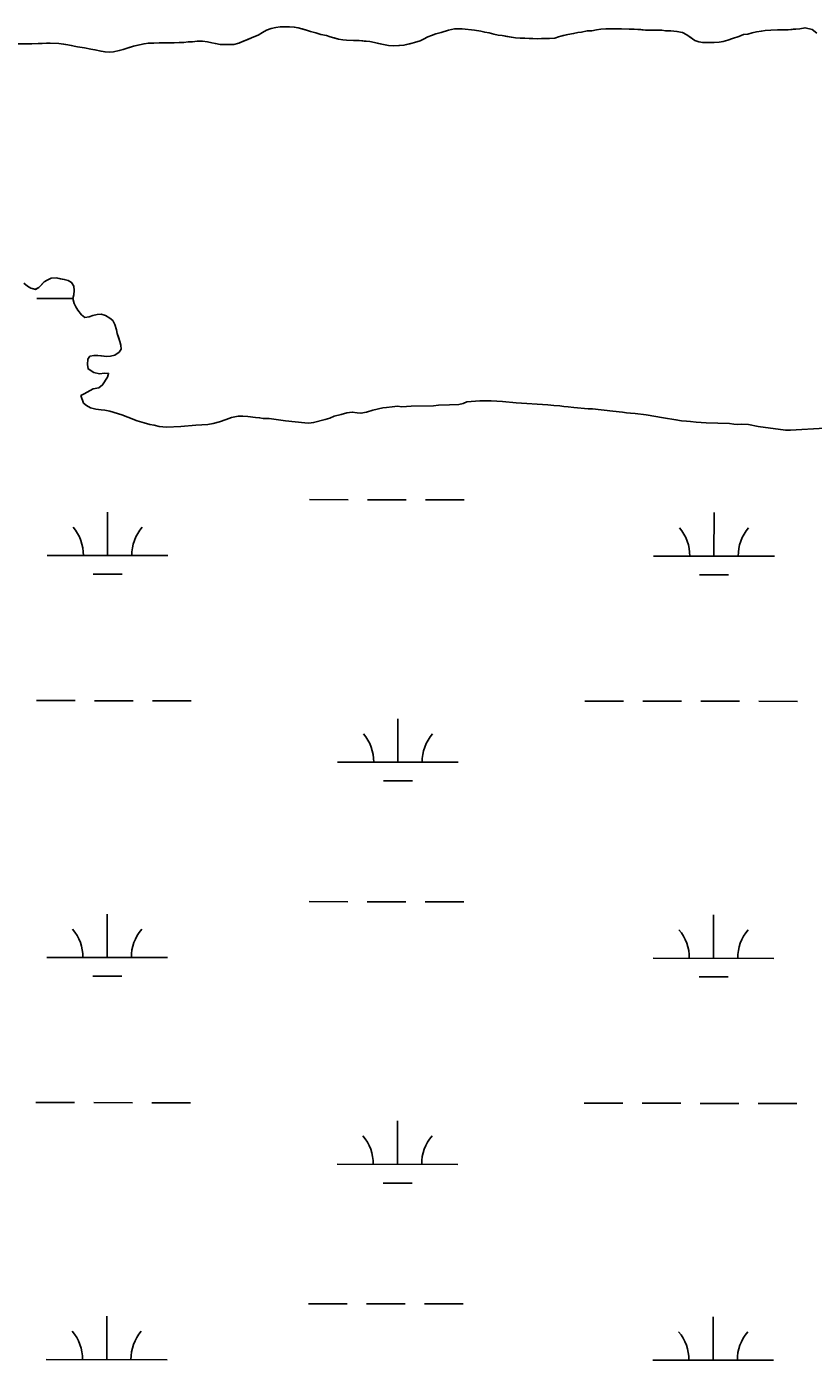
# Model space of a CAD drawing. Extents: x 3148686 to 3186545, y 916144 to 941516.
# Drawn here: x 3161312 to 3161964, y 925581 to 926684 of the extents above; entities that cross this region are included whole.
import ezdxf

# ---------------------------------------------------------------- set-up
doc = ezdxf.new("R2010")
doc.units = 0
for name, color, linetype in [('V-SITE-VEGE', 7, 'Continuous'), ('V-TOPO-SHOR', 7, 'Continuous'), ('V-WETL-SWMP', 7, 'Continuous')]:
    doc.layers.add(name, color=color, linetype=linetype)

msp = doc.modelspace()

# ---------------------------------------------------------------- linework, layer by layer
at = {"layer": 'V-SITE-VEGE'}
for points in [[(3161738.7, 926674.3), (3161735.5, 926674.1), (3161717, 926675), (3161713.7, 926675.4), (3161705.9, 926676.9), (3161702.8, 926677.3), (3161699, 926678.1), (3161695.4, 926679), (3161691.6, 926679.6), (3161688.5, 926680.4), (3161683.1, 926681.4), (3161672.8, 926682.3), (3161666.5, 926682.3), (3161661.7, 926681.4), (3161655.6, 926679.4), (3161651.2, 926678.2), (3161647.5, 926677), (3161644.5, 926675.8), (3161640.9, 926673.8), (3161638.2, 926672.6), (3161633.4, 926671.2), (3161624.7, 926668.9), (3161616, 926668.5), (3161612, 926668.7), (3161607.9, 926669.4), (3161600.3, 926671.2), (3161596.4, 926671.9), (3161587.8, 926672.7), (3161577.3, 926673), (3161574.2, 926673.4), (3161570.6, 926674), (3161563.6, 926675.9), (3161560.7, 926676.9), (3161555.9, 926677.8), (3161551.9, 926679), (3161547.4, 926680.2), (3161544, 926681.3), (3161537.2, 926683.3), (3161533.9, 926683.9), (3161526.9, 926684.2), (3161522.2, 926684), (3161518.8, 926683.6), (3161514.8, 926682.6), (3161511.1, 926681.4), (3161507.7, 926679.4), (3161504, 926677.3), (3161500.4, 926675.9), (3161488, 926670.5), (3161484, 926669.5), (3161475.9, 926669.5), (3161472.7, 926669.6), (3161468.7, 926670.2), (3161465.8, 926670.8), (3161462, 926671.8), (3161458, 926672.3), (3161453.7, 926672.1), (3161449.7, 926671.7), (3161446.3, 926671.7), (3161442.4, 926671), (3161438.6, 926671), (3161434.6, 926670.8), (3161426.1, 926670.8), (3161422, 926670.9), (3161417.6, 926670.7), (3161413.2, 926670.7), (3161409.7, 926670.1), (3161401, 926668), (3161392.3, 926665.2), (3161389.1, 926664.4), (3161384.3, 926663.4), (3161380.8, 926663), (3161377.4, 926663.3), (3161374, 926663.9), (3161368.9, 926665.1), (3161365.7, 926665.6)], [(3161966.6, 926678.8), (3161962.6, 926682), (3161956.8, 926683.3), (3161952.3, 926682.5), (3161942.8, 926681.7), (3161934, 926681.6), (3161928.5, 926681.4), (3161923.7, 926681), (3161920.6, 926680.6), (3161916.6, 926679.9), (3161913, 926679.1), (3161909.3, 926678.1), (3161905.7, 926677.7), (3161901.8, 926676.1), (3161896.8, 926674.3), (3161892.9, 926673.1), (3161888.9, 926672), (3161885.5, 926671.4), (3161876.6, 926671), (3161872.1, 926671), (3161868.9, 926671.7), (3161865.5, 926672.9), (3161858.9, 926677.6), (3161855.2, 926679.4), (3161850.6, 926680.3), (3161845.6, 926680.7), (3161841.3, 926680.9), (3161838.1, 926681.3), (3161830.6, 926681.2), (3161824.6, 926681.4), (3161815.3, 926682.1), (3161811.1, 926682.1), (3161804.8, 926682.5), (3161791.7, 926682.4), (3161787.8, 926682.2), (3161784.2, 926681.7), (3161780.2, 926680.9), (3161776.5, 926680.7), (3161771.7, 926679.7), (3161768.6, 926679.3), (3161765.2, 926678.5), (3161760.4, 926677.8), (3161752.7, 926675.8), (3161749.6, 926674.8), (3161745.2, 926674.4), (3161738.7, 926674.3)], [(3161365.7, 926665.6), (3161360.3, 926666.8), (3161354.6, 926667.6), (3161346.4, 926669.3), (3161339.1, 926670.2), (3161332, 926670.6), (3161328.8, 926670.6), (3161325.2, 926670.4), (3161321.9, 926670.3), (3161316.7, 926670.1), (3161286, 926669.9)], [(3161310.1, 926471.9), (3161313.1, 926469.4), (3161315.9, 926467.8), (3161319.9, 926466.8), (3161322.6, 926468.3), (3161327, 926473), (3161329.5, 926474.6), (3161332.7, 926476), (3161336.9, 926476.3), (3161343.6, 926475.1), (3161346.8, 926474.1), (3161349.6, 926472.6), (3161351.4, 926469.4), (3161351.8, 926465.8), (3161351.6, 926462.3), (3161350.8, 926459.3), (3161351.7, 926455.1), (3161353.1, 926452.4), (3161354.7, 926449.6), (3161357.9, 926445.9), (3161360.6, 926443.5), (3161364.2, 926444.1), (3161367.2, 926445.1), (3161370.9, 926446.1), (3161374.1, 926446.2), (3161377.7, 926445.2), (3161381.3, 926443), (3161383.7, 926441.1), (3161385.3, 926437.7), (3161386.7, 926433.5), (3161387.5, 926430.4), (3161389.5, 926423.8), (3161390.3, 926420.7), (3161390.7, 926417.5), (3161389, 926414.9), (3161385.4, 926412.5), (3161381.8, 926411.5), (3161378.7, 926411.3), (3161371.5, 926412.2), (3161368.2, 926412.2), (3161364.8, 926411.6)], [(3161364.8, 926411.6), (3161363, 926409.1), (3161362.8, 926404.8), (3161363.3, 926401), (3161368, 926398.1), (3161372.8, 926397), (3161376.9, 926397.5), (3161380.3, 926397.3), (3161379.3, 926394.3), (3161375.3, 926387.8), (3161372.1, 926385.4), (3161367.6, 926384.5), (3161360, 926380.5), (3161357.4, 926378.9), (3161359.5, 926372.8), (3161361.9, 926370.7), (3161365.4, 926368.9), (3161369.8, 926367.8), (3161374.1, 926367.1), (3161377.1, 926366.9), (3161381.2, 926366.2), (3161391.3, 926363.1), (3161396.1, 926361), (3161404, 926358), (3161409.6, 926356.5), (3161414.3, 926355.1), (3161418.1, 926354.4), (3161422, 926353.5), (3161428.1, 926352.9), (3161440.2, 926353.3), (3161452.4, 926354.4), (3161462.4, 926355.1), (3161466.9, 926355.8), (3161472, 926357.2), (3161477.5, 926359.3), (3161482.1, 926360.9), (3161487.6, 926361.8), (3161491.5, 926362), (3161495.6, 926361.7), (3161501.8, 926360.8), (3161505.3, 926360.6), (3161508.3, 926360.1), (3161513.2, 926360.1), (3161526.8, 926358.1), (3161542.8, 926356.3), (3161546, 926356), (3161549.9, 926356.6), (3161559.4, 926359.1), (3161563.5, 926360.2), (3161567, 926362), (3161572.9, 926363.4), (3161577.4, 926364.7), (3161582, 926365.3), (3161586.1, 926364.6), (3161589.1, 926364.4), (3161593.8, 926365.3), (3161599.1, 926366.9), (3161607.3, 926368.8), (3161610.3, 926369), (3161615, 926369.7), (3161619.4, 926370.1), (3161622.9, 926369.6), (3161630.8, 926370.1), (3161649.3, 926370.5), (3161653.3, 926370.9), (3161662.5, 926371.2), (3161670.2, 926371.7), (3161673.7, 926372.4), (3161676.9, 926373.8), (3161687.5, 926374.5), (3161691.5, 926374.6), (3161697, 926374.6), (3161706.2, 926374.2), (3161717.5, 926372.9), (3161743.7, 926371.3), (3161748.9, 926370.7), (3161753.8, 926370.4), (3161757, 926369.9), (3161760.7, 926369.7), (3161765.3, 926369), (3161777.1, 926368.1), (3161780.8, 926368), (3161797.6, 926366.2), (3161805.7, 926365.1), (3161808.9, 926364.8), (3161812.2, 926364.4), (3161816, 926364.1), (3161825.1, 926363), (3161839.5, 926360.6), (3161849.8, 926359), (3161854.5, 926358.1), (3161858.7, 926357.7), (3161862, 926357.6), (3161866.7, 926357), (3161875, 926356.3), (3161894.2, 926355.8), (3161897.7, 926355.4), (3161901.1, 926355.1), (3161904.4, 926355.3), (3161909.9, 926355), (3161918, 926353.5)], [(3161918, 926353.5), (3161940.4, 926350.3), (3161944.7, 926350.3), (3161973.1, 926351.9)]]:
    msp.add_lwpolyline(points, dxfattribs=at)
at = {"layer": 'V-TOPO-SHOR'}
for points in [[(3161638.2, 926672.6), (3161633.4, 926671.2), (3161629.7, 926670.1), (3161624.7, 926668.9), (3161621, 926668.7), (3161616, 926668.5), (3161612, 926668.7), (3161607.9, 926669.4), (3161603.7, 926670.4), (3161600.3, 926671.2), (3161596.4, 926671.9), (3161591.8, 926672.3), (3161587.8, 926672.7), (3161582.9, 926672.8), (3161577.3, 926673), (3161574.2, 926673.4), (3161570.6, 926674), (3161567, 926674.9), (3161563.6, 926675.9), (3161560.7, 926676.9), (3161555.9, 926677.8), (3161551.9, 926679), (3161547.4, 926680.2), (3161544, 926681.3), (3161540.6, 926682.3), (3161537.2, 926683.3), (3161533.9, 926683.9), (3161530.1, 926684), (3161526.9, 926684.2), (3161522.2, 926684), (3161518.8, 926683.6), (3161514.8, 926682.6), (3161511.1, 926681.4), (3161507.7, 926679.4), (3161504, 926677.3), (3161500.4, 926675.9), (3161495.5, 926673.7), (3161491.1, 926671.9), (3161488, 926670.5), (3161484, 926669.5), (3161479.4, 926669.5), (3161475.9, 926669.5), (3161472.7, 926669.6), (3161468.7, 926670.2), (3161465.8, 926670.8), (3161462, 926671.8), (3161458, 926672.3), (3161453.7, 926672.1), (3161449.7, 926671.7), (3161446.3, 926671.7), (3161442.4, 926671), (3161438.6, 926671), (3161434.6, 926670.8), (3161430.3, 926670.8), (3161426.1, 926670.8), (3161422, 926670.9), (3161417.6, 926670.7), (3161413.2, 926670.7), (3161409.7, 926670.1), (3161404.5, 926668.8), (3161401, 926668), (3161396.4, 926666.6), (3161392.3, 926665.2), (3161389.1, 926664.4), (3161384.3, 926663.4), (3161380.8, 926663), (3161377.4, 926663.3), (3161374, 926663.9), (3161368.9, 926665.1), (3161365.7, 926665.6), (3161360.3, 926666.8), (3161354.6, 926667.6), (3161349.4, 926668.7), (3161346.4, 926669.3), (3161343.3, 926669.7), (3161339.1, 926670.2), (3161332, 926670.6), (3161328.8, 926670.6), (3161325.2, 926670.4), (3161321.9, 926670.3), (3161316.7, 926670.1), (3161309.8, 926670.1)], [(3161966.6, 926678.8), (3161962.6, 926682), (3161956.8, 926683.3), (3161952.3, 926682.5), (3161946.9, 926682.1), (3161942.8, 926681.7), (3161937.4, 926681.6), (3161934, 926681.6), (3161928.5, 926681.4), (3161923.7, 926681), (3161920.6, 926680.6), (3161916.6, 926679.9), (3161913, 926679.1), (3161909.3, 926678.1), (3161905.7, 926677.7), (3161901.8, 926676.1), (3161896.8, 926674.3), (3161892.9, 926673.1), (3161888.9, 926672), (3161885.5, 926671.4), (3161881.4, 926671.2), (3161876.6, 926671), (3161872.1, 926671), (3161868.9, 926671.7), (3161865.5, 926672.9), (3161862.5, 926675.1), (3161858.9, 926677.6), (3161855.2, 926679.4), (3161850.6, 926680.3), (3161845.6, 926680.7), (3161841.3, 926680.9), (3161838.1, 926681.3), (3161830.6, 926681.2), (3161824.6, 926681.4), (3161820.7, 926681.8), (3161815.3, 926682.1), (3161811.1, 926682.1), (3161804.8, 926682.5), (3161800.6, 926682.4), (3161796.1, 926682.4), (3161791.7, 926682.4), (3161787.8, 926682.2), (3161784.2, 926681.7), (3161780.2, 926680.9), (3161776.5, 926680.7), (3161771.7, 926679.7), (3161768.6, 926679.3), (3161765.2, 926678.5), (3161760.4, 926677.8), (3161756.5, 926676.8), (3161752.7, 926675.8), (3161749.6, 926674.8), (3161745.2, 926674.4), (3161742, 926674.4), (3161738.7, 926674.3), (3161735.5, 926674.1), (3161731.5, 926674.3), (3161728.3, 926674.5), (3161724.8, 926674.7), (3161720.8, 926674.8), (3161717, 926675), (3161713.7, 926675.4), (3161709.9, 926676.2), (3161705.9, 926676.9), (3161702.8, 926677.3), (3161699, 926678.1), (3161695.4, 926679), (3161691.6, 926679.6), (3161688.5, 926680.4), (3161683.1, 926681.4), (3161672.8, 926682.3), (3161666.5, 926682.3), (3161661.7, 926681.4), (3161655.6, 926679.4), (3161651.2, 926678.2), (3161647.5, 926677), (3161644.5, 926675.8), (3161640.9, 926673.8), (3161638.2, 926672.6)], [(3161310.1, 926471.9), (3161313.1, 926469.4), (3161315.9, 926467.8), (3161319.9, 926466.8), (3161322.6, 926468.3), (3161324.8, 926470.6), (3161327, 926473), (3161329.5, 926474.6), (3161332.7, 926476), (3161336.9, 926476.3), (3161340.2, 926475.7), (3161343.6, 926475.1), (3161346.8, 926474.1), (3161349.6, 926472.6), (3161351.4, 926469.4), (3161351.8, 926465.8), (3161351.6, 926462.3), (3161350.8, 926459.3)], [(3161350.8, 926459.3), (3161351.7, 926455.1), (3161353.1, 926452.4), (3161354.7, 926449.6), (3161357.9, 926445.9), (3161360.6, 926443.5), (3161364.2, 926444.1), (3161367.2, 926445.1), (3161370.9, 926446.1), (3161374.1, 926446.2), (3161377.7, 926445.2), (3161381.3, 926443), (3161383.7, 926441.1), (3161385.3, 926437.7), (3161386.7, 926433.5), (3161387.5, 926430.4), (3161388.5, 926427.2), (3161389.5, 926423.8), (3161390.3, 926420.7), (3161390.7, 926417.5), (3161389, 926414.9), (3161385.4, 926412.5), (3161381.8, 926411.5), (3161378.7, 926411.3), (3161374.5, 926411.9), (3161371.5, 926412.2), (3161368.2, 926412.2), (3161364.8, 926411.6)], [(3161364.8, 926411.6), (3161363, 926409.1), (3161362.8, 926404.8), (3161363.3, 926401), (3161368, 926398.1), (3161372.8, 926397), (3161376.9, 926397.5), (3161380.3, 926397.3), (3161379.3, 926394.3), (3161375.3, 926387.8), (3161372.1, 926385.4), (3161367.6, 926384.5), (3161360, 926380.5), (3161357.4, 926378.9), (3161359.5, 926372.8), (3161361.9, 926370.7), (3161365.4, 926368.9), (3161369.8, 926367.8), (3161374.1, 926367.1), (3161377.1, 926366.9), (3161381.2, 926366.2), (3161391.3, 926363.1), (3161396.1, 926361), (3161404, 926358), (3161409.6, 926356.5), (3161414.3, 926355.1), (3161418.1, 926354.4), (3161422, 926353.5), (3161428.1, 926352.9), (3161440.2, 926353.3), (3161452.4, 926354.4), (3161462.4, 926355.1), (3161466.9, 926355.8), (3161472, 926357.2), (3161477.5, 926359.3), (3161482.1, 926360.9), (3161487.6, 926361.8), (3161491.5, 926362), (3161495.6, 926361.7), (3161501.8, 926360.8), (3161505.3, 926360.6), (3161508.3, 926360.1), (3161513.2, 926360.1), (3161526.8, 926358.1), (3161542.8, 926356.3), (3161546, 926356), (3161549.9, 926356.6), (3161559.4, 926359.1), (3161563.5, 926360.2), (3161567, 926362), (3161572.9, 926363.4), (3161577.4, 926364.7), (3161582, 926365.3), (3161586.1, 926364.6), (3161589.1, 926364.4), (3161593.8, 926365.3), (3161599.1, 926366.9), (3161607.3, 926368.8), (3161610.3, 926369), (3161615, 926369.7), (3161619.4, 926370.1), (3161622.9, 926369.6), (3161630.8, 926370.1), (3161649.3, 926370.5), (3161653.3, 926370.9), (3161662.5, 926371.2), (3161670.2, 926371.7), (3161673.7, 926372.4), (3161676.9, 926373.8), (3161687.5, 926374.5), (3161691.5, 926374.6), (3161697, 926374.6), (3161706.2, 926374.2), (3161717.5, 926372.9), (3161743.7, 926371.3), (3161748.9, 926370.7), (3161753.8, 926370.4), (3161757, 926369.9), (3161760.7, 926369.7), (3161765.3, 926369), (3161777.1, 926368.1), (3161780.8, 926368), (3161797.6, 926366.2), (3161805.7, 926365.1), (3161808.9, 926364.8), (3161812.2, 926364.4), (3161816, 926364.1), (3161825.1, 926363), (3161839.5, 926360.6), (3161849.8, 926359), (3161854.5, 926358.1), (3161858.7, 926357.7), (3161862, 926357.6), (3161866.7, 926357), (3161875, 926356.3), (3161894.2, 926355.8), (3161897.7, 926355.4), (3161901.1, 926355.1), (3161904.4, 926355.3), (3161909.9, 926355), (3161918, 926353.5)], [(3161918, 926353.5), (3161940.4, 926350.3), (3161944.7, 926350.3), (3161973.1, 926351.9)]]:
    msp.add_lwpolyline(points, dxfattribs=at)
at = {"layer": 'V-WETL-SWMP'}
for p, q in [((3161320.8, 926459.3), (3161350.9, 926459.2)), ((3161546.5, 926292.9), (3161578.5, 926292.8)), ((3161594.5, 926292.8), (3161626.5, 926292.8)), ((3161642.5, 926292.8), (3161674.5, 926292.7)), ((3161379.4, 926246.6), (3161379.5, 926282.6)), ((3161881.3, 926246.1), (3161881.4, 926282.1)), ((3161329.4, 926246.7), (3161429.4, 926246.5)), ((3161831.3, 926246.1), (3161931.3, 926246)), ((3161367.4, 926231.2), (3161391.4, 926231.2)), ((3161869.3, 926230.7), (3161893.3, 926230.6)), ((3161320.5, 926126.6), (3161352.5, 926126.6)), ((3161368.5, 926126.5), (3161400.5, 926126.5)), ((3161416.5, 926126.5), (3161448.5, 926126.5)), ((3161774.4, 926126.1), (3161806.4, 926126.1)), ((3161822.4, 926126.1), (3161854.4, 926126)), ((3161870.4, 926126), (3161902.4, 926126)), ((3161918.4, 926126), (3161950.4, 926125.9)), ((3161619.7, 926075.5), (3161619.8, 926111.5)), ((3161569.7, 926075.6), (3161669.7, 926075.5)), ((3161607.7, 926060.1), (3161631.7, 926060.1)), ((3161546.2, 925960.2), (3161578.2, 925960.1)), ((3161594.2, 925960.1), (3161626.2, 925960.1)), ((3161642.2, 925960.1), (3161674.2, 925960)), ((3161379.1, 925913.9), (3161379.1, 925949.9)), ((3161881, 925913.4), (3161881, 925949.4)), ((3161329.1, 925914), (3161429.1, 925913.9)), ((3161831, 925913.5), (3161931, 925913.3)), ((3161367.1, 925898.5), (3161391.1, 925898.5)), ((3161869, 925898), (3161893, 925898)), ((3161320.1, 925793.9), (3161352.1, 925793.9)), ((3161368.1, 925793.9), (3161400.1, 925793.8)), ((3161416.1, 925793.8), (3161448.1, 925793.8)), ((3161774, 925793.4), (3161806, 925793.4)), ((3161822, 925793.4), (3161854, 925793.4)), ((3161870, 925793.3), (3161902, 925793.3)), ((3161918, 925793.3), (3161950, 925793.3)), ((3161619.4, 925742.9), (3161619.4, 925778.9)), ((3161569.4, 925742.9), (3161669.4, 925742.8)), ((3161607.4, 925727.4), (3161631.4, 925727.4)), ((3161545.8, 925627.5), (3161577.8, 925627.5)), ((3161593.8, 925627.5), (3161625.8, 925627.4)), ((3161641.8, 925627.4), (3161673.8, 925627.4)), ((3161378.7, 925581.3), (3161378.8, 925617.3)), ((3161880.6, 925580.7), (3161880.7, 925616.7)), ((3161328.7, 925581.3), (3161428.7, 925581.2)), ((3161830.6, 925580.8), (3161930.6, 925580.7))]:
    msp.add_line(p, q, dxfattribs=at)
for points in [[(3161426.1, 926670.8), (3161434.6, 926670.8), (3161438.6, 926671), (3161442.4, 926671), (3161446.3, 926671.7), (3161449.7, 926671.7), (3161453.7, 926672.1), (3161458, 926672.3), (3161462, 926671.8), (3161465.8, 926670.8), (3161468.7, 926670.2), (3161472.7, 926669.6), (3161475.9, 926669.5), (3161484, 926669.5), (3161488, 926670.5), (3161491.1, 926671.9), (3161495.5, 926673.7), (3161500.4, 926675.9), (3161504, 926677.3), (3161507.7, 926679.3), (3161511.1, 926681.4), (3161514.8, 926682.6), (3161518.8, 926683.6), (3161522.2, 926684), (3161526.9, 926684.2), (3161530.1, 926684), (3161533.9, 926683.9), (3161537.2, 926683.3), (3161544, 926681.3), (3161547.4, 926680.2), (3161551.9, 926679), (3161555.9, 926677.8), (3161560.7, 926676.9), (3161563.6, 926675.9), (3161567, 926674.9), (3161570.6, 926674), (3161574.2, 926673.4), (3161577.3, 926673), (3161582.9, 926672.8), (3161587.8, 926672.7), (3161591.8, 926672.3), (3161596.4, 926671.9), (3161600.3, 926671.2), (3161603.7, 926670.4), (3161607.9, 926669.4), (3161612, 926668.7), (3161616, 926668.5), (3161621, 926668.7), (3161624.7, 926668.9), (3161629.7, 926670.1), (3161633.4, 926671.2), (3161638.2, 926672.6), (3161640.9, 926673.8), (3161644.5, 926675.8), (3161647.5, 926677), (3161651.2, 926678.2), (3161655.6, 926679.4), (3161661.7, 926681.4), (3161666.5, 926682.3), (3161672.8, 926682.3), (3161683.1, 926681.4), (3161688.5, 926680.4), (3161691.6, 926679.6), (3161695.4, 926679), (3161699, 926678.1), (3161702.8, 926677.3), (3161705.9, 926676.9), (3161709.9, 926676.2), (3161713.7, 926675.4), (3161717, 926675), (3161720.8, 926674.8), (3161724.8, 926674.7), (3161728.3, 926674.5), (3161731.5, 926674.3), (3161735.5, 926674.1), (3161738.7, 926674.3), (3161745.2, 926674.4), (3161749.6, 926674.8), (3161752.7, 926675.8), (3161756.5, 926676.8), (3161760.4, 926677.8), (3161765.2, 926678.5), (3161768.6, 926679.3), (3161771.7, 926679.7), (3161776.5, 926680.7), (3161780.2, 926680.9), (3161784.2, 926681.7), (3161787.8, 926682.2), (3161791.7, 926682.4), (3161804.8, 926682.5), (3161811.1, 926682.1), (3161815.3, 926682.1), (3161820.7, 926681.8), (3161824.6, 926681.4), (3161830.6, 926681.2), (3161838.1, 926681.3), (3161841.3, 926680.9), (3161845.6, 926680.7), (3161850.6, 926680.3), (3161855.2, 926679.4), (3161858.9, 926677.6)], [(3161858.9, 926677.6), (3161862.5, 926675.1), (3161865.5, 926672.9), (3161868.9, 926671.7), (3161872.1, 926671), (3161876.6, 926671), (3161881.4, 926671.2), (3161885.5, 926671.4), (3161888.9, 926672), (3161892.9, 926673.1), (3161896.8, 926674.3), (3161901.8, 926676.1), (3161905.7, 926677.7), (3161909.3, 926678.1), (3161913, 926679.1), (3161916.6, 926679.9), (3161920.6, 926680.6), (3161923.7, 926681), (3161928.5, 926681.4), (3161934, 926681.6), (3161942.8, 926681.7), (3161946.9, 926682.1), (3161952.3, 926682.5), (3161956.8, 926683.3), (3161962.6, 926682), (3161966.6, 926678.8)], [(3161286, 926669.9), (3161316.7, 926670.1), (3161321.9, 926670.3), (3161325.2, 926670.4), (3161328.8, 926670.6), (3161332, 926670.6), (3161339.1, 926670.2), (3161343.3, 926669.7), (3161346.4, 926669.3), (3161349.4, 926668.7), (3161354.6, 926667.6), (3161360.3, 926666.8), (3161365.7, 926665.6), (3161368.9, 926665.1), (3161374, 926663.9), (3161377.4, 926663.3), (3161380.8, 926663), (3161384.3, 926663.4), (3161389.1, 926664.4), (3161392.3, 926665.2), (3161396.4, 926666.6), (3161401, 926668), (3161404.5, 926668.8), (3161409.7, 926670.1), (3161413.2, 926670.7), (3161417.6, 926670.7), (3161422, 926670.9), (3161426.1, 926670.8)], [(3161542.8, 926356.3), (3161526.8, 926358.1), (3161513.2, 926360.1), (3161508.3, 926360.1), (3161505.3, 926360.6), (3161501.8, 926360.8), (3161495.6, 926361.7), (3161491.5, 926362), (3161487.6, 926361.8), (3161482.1, 926360.9), (3161477.5, 926359.3), (3161472, 926357.2), (3161466.9, 926355.8), (3161462.4, 926355.1), (3161452.4, 926354.4), (3161440.2, 926353.3), (3161428.1, 926352.9), (3161422, 926353.5), (3161418.1, 926354.4), (3161414.3, 926355.1), (3161409.6, 926356.5), (3161404, 926358), (3161396.1, 926361), (3161391.3, 926363.1), (3161381.2, 926366.2), (3161377.1, 926366.9), (3161374.1, 926367.1), (3161369.8, 926367.8), (3161365.4, 926368.9), (3161361.9, 926370.7), (3161359.5, 926372.8), (3161357.4, 926378.9), (3161360, 926380.5), (3161367.6, 926384.5), (3161372.1, 926385.4), (3161375.3, 926387.8), (3161379.3, 926394.3), (3161380.3, 926397.3), (3161376.9, 926397.5), (3161372.8, 926397), (3161368, 926398.1), (3161363.3, 926401), (3161362.8, 926404.8), (3161363, 926409.1), (3161364.8, 926411.6), (3161368.2, 926412.2), (3161371.5, 926412.2), (3161374.5, 926411.9), (3161378.7, 926411.3), (3161381.8, 926411.5), (3161385.4, 926412.5), (3161389, 926414.9), (3161390.7, 926417.5), (3161390.3, 926420.7), (3161389.5, 926423.8), (3161388.5, 926427.2), (3161387.5, 926430.4), (3161386.7, 926433.5), (3161385.3, 926437.7), (3161383.7, 926441.1), (3161381.3, 926443), (3161377.7, 926445.2), (3161374.1, 926446.2), (3161370.9, 926446.1), (3161367.2, 926445.1), (3161364.2, 926444.1), (3161360.6, 926443.5), (3161357.9, 926445.9), (3161354.7, 926449.6), (3161353.1, 926452.4), (3161351.7, 926455.1), (3161350.8, 926459.3), (3161351.6, 926462.3), (3161351.8, 926465.8), (3161351.4, 926469.4), (3161349.6, 926472.6), (3161346.8, 926474.1), (3161343.6, 926475.1), (3161336.9, 926476.3), (3161332.7, 926476), (3161329.5, 926474.6), (3161327, 926473), (3161322.6, 926468.3), (3161319.9, 926466.9), (3161315.9, 926467.8), (3161313.1, 926469.4), (3161310.1, 926471.9)], [(3161973.1, 926351.9), (3161944.7, 926350.3), (3161940.4, 926350.3), (3161918, 926353.5), (3161909.9, 926355), (3161904.4, 926355.3), (3161901.1, 926355.1), (3161897.7, 926355.4), (3161894.2, 926355.8), (3161875, 926356.3), (3161866.7, 926357), (3161862, 926357.6), (3161858.7, 926357.7), (3161854.5, 926358.1), (3161849.8, 926359), (3161839.5, 926360.6), (3161825.1, 926363), (3161816, 926364.1), (3161812.2, 926364.4), (3161808.9, 926364.8), (3161805.7, 926365.1), (3161797.6, 926366.2), (3161780.8, 926368), (3161777.1, 926368.1), (3161765.3, 926369), (3161760.7, 926369.7), (3161757, 926369.9), (3161753.8, 926370.4), (3161748.9, 926370.7), (3161743.7, 926371.3), (3161717.5, 926372.9), (3161706.2, 926374.2), (3161697, 926374.6), (3161691.5, 926374.6), (3161687.5, 926374.5), (3161676.9, 926373.8), (3161673.7, 926372.4), (3161670.2, 926371.7), (3161662.5, 926371.2), (3161653.3, 926370.9), (3161649.3, 926370.5), (3161630.8, 926370.1), (3161622.9, 926369.6), (3161619.4, 926370.1), (3161615, 926369.7), (3161610.3, 926369), (3161607.3, 926368.8), (3161599.1, 926366.9), (3161593.8, 926365.3), (3161589.1, 926364.4), (3161586.1, 926364.6), (3161582, 926365.3), (3161577.4, 926364.7), (3161572.9, 926363.4), (3161567, 926362), (3161563.5, 926360.2), (3161559.4, 926359.1), (3161549.9, 926356.6), (3161546, 926356), (3161542.8, 926356.3)]]:
    msp.add_lwpolyline(points, dxfattribs=at)
for centre, start, end in [((3161324.2, 926247.1), 359.1678, 40.7115), ((3161434.7, 926247), 139.1678, 180.7115), ((3161826.1, 926246.6), 359.1678, 40.7115), ((3161936.6, 926246.5), 139.1678, 180.7115), ((3161564.5, 926076.1), 359.1678, 40.7115), ((3161675, 926076), 139.1678, 180.7115), ((3161323.8, 925914.5), 359.1678, 40.7115), ((3161434.3, 925914.3), 139.1678, 180.7115), ((3161825.7, 925913.9), 359.1678, 40.7115), ((3161936.2, 925913.8), 139.1678, 180.7115), ((3161564.1, 925743.4), 359.1678, 40.7115), ((3161674.6, 925743.3), 139.1678, 180.7115), ((3161323.5, 925581.8), 359.1678, 40.7115), ((3161434, 925581.7), 139.1678, 180.7115), ((3161825.4, 925581.3), 359.1678, 40.7115), ((3161935.9, 925581.1), 139.1678, 180.7115)]:
    msp.add_arc(centre, 35.2, start, end, dxfattribs=at)

doc.saveas('drawing.dxf')
